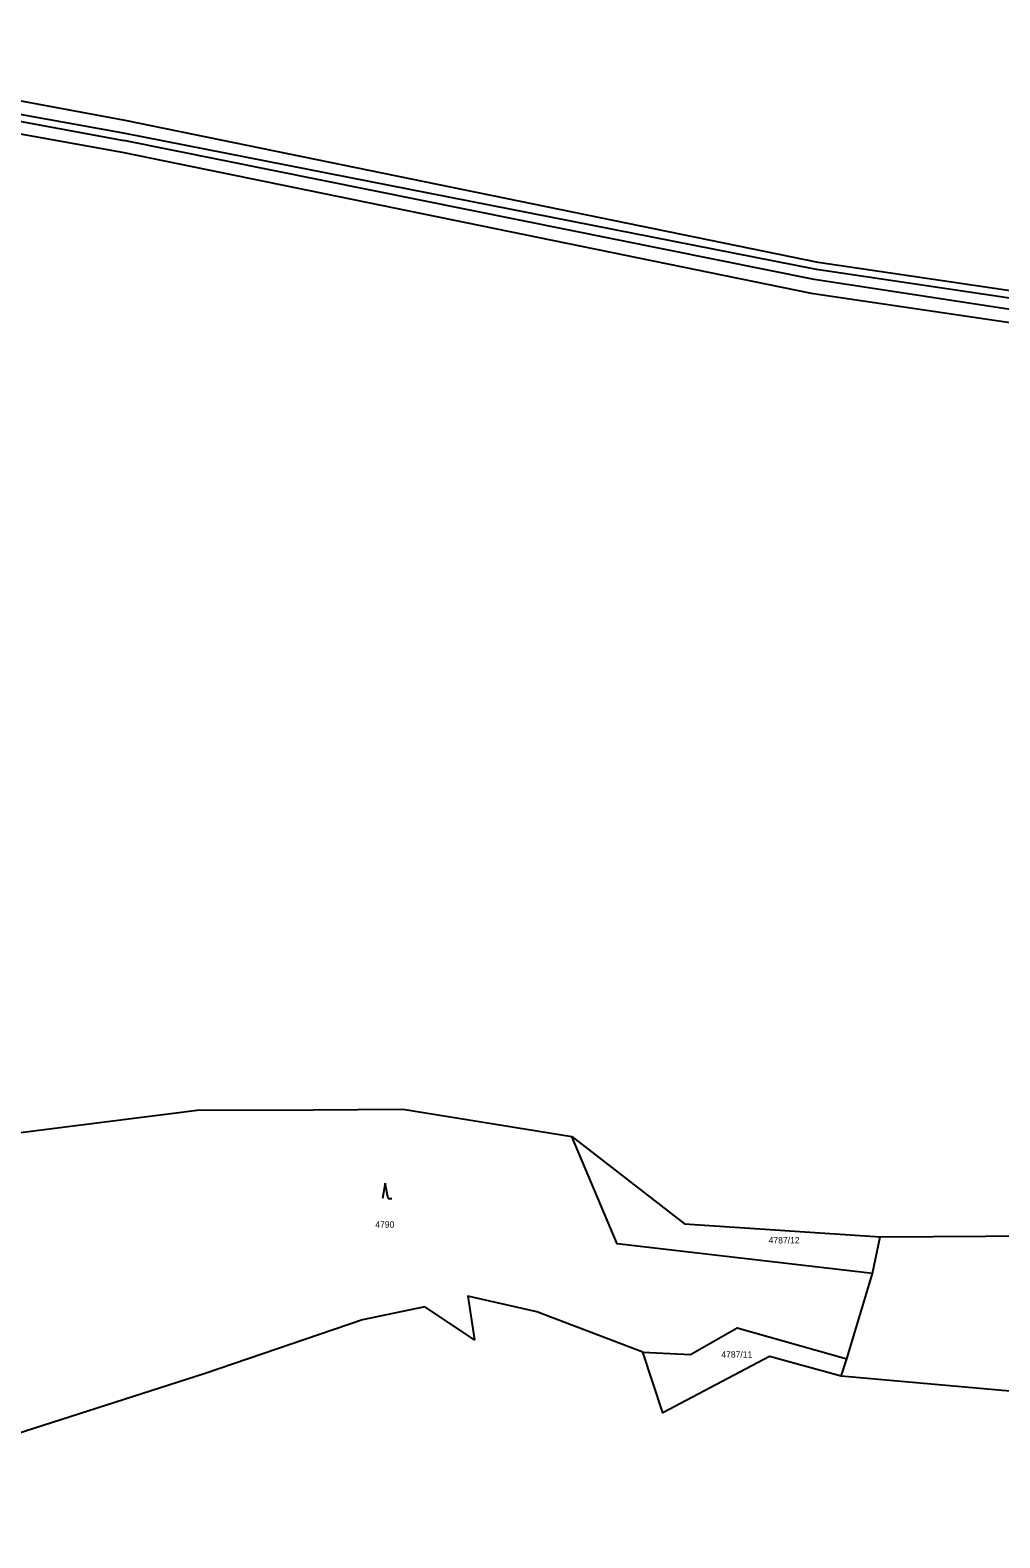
# Model space of a CAD drawing. Extents: x -733394 to -722299, y -1082822 to -1075049.
# Drawn here: x -725790.8 to -725533.7, y -1079067.6 to -1078667.6 of the extents above; entities that cross this region are included whole.
import ezdxf

# ---------------------------------------------------------------- set-up
doc = ezdxf.new("R2010")
doc.units = 0
for name, color, linetype in [('Hranice parcel', 7, 'Continuous'), ('Parcelní čísla', 7, 'Continuous'), ('Vnitřní kresba', 7, 'Continuous'), ('Značky kultur', 7, 'Continuous')]:
    doc.layers.add(name, color=color, linetype=linetype)

msp = doc.modelspace()

# ---------------------------------------------------------------- linework, layer by layer
at = {"layer": 'Hranice parcel'}
for p, q in [((-725765.62, -1078691.58), (-725806.82, -1078683.88)), ((-725808.54, -1078692.42), (-725766.46, -1078699.94)), ((-725567.42, -1078997.44), (-725565.39, -1078987.7)), ((-725574.19, -1079020.05), (-725567.42, -1078997.44)), ((-725628.34, -1079018.32), (-725656.44, -1079007.63)), ((-725575.7, -1079024.72), (-725574.19, -1079020.05))]:
    msp.add_line(p, q, dxfattribs=at)
for points in [[(-725410.37, -1078754.51), (-725581.8, -1078729.2), (-725765.62, -1078691.58)], [(-725766.46, -1078699.94), (-725583.72, -1078737.37), (-725411.62, -1078762.72), (-725287.37, -1078783.16), (-725260.6, -1078785.99)], [(-725809.59, -1078962.08), (-725746.56, -1078954.07), (-725715.78, -1078954.03), (-725692, -1078953.84), (-725647.2, -1078961.11)], [(-725647.2, -1078961.11), (-725617.25, -1078984.24), (-725565.39, -1078987.7)], [(-725567.42, -1078997.44), (-725635.18, -1078989.59), (-725647.2, -1078961.11)], [(-725565.39, -1078987.7), (-725453.19, -1078987.02), (-725381.54, -1079003.69), (-725380.74, -1079044.75), (-725461.43, -1079034.88), (-725575.7, -1079024.72)], [(-725656.44, -1079007.63), (-725674.77, -1079003.48), (-725672.96, -1079015), (-725686.15, -1079006.31), (-725702.69, -1079009.72), (-725744.45, -1079023.93), (-725804.25, -1079043.17), (-725807.36, -1079067.57)], [(-725628.34, -1079018.32), (-725615.71, -1079018.91), (-725603.34, -1079011.86), (-725574.19, -1079020.05)], [(-725575.7, -1079024.72), (-725594.74, -1079019.42), (-725623.03, -1079034.38), (-725628.34, -1079018.32)]]:
    msp.add_lwpolyline(points, dxfattribs=at)
at = {"layer": 'Vnitřní kresba'}
for p, q in [((-725766.13, -1078694.94), (-725915.88, -1078667.58)), ((-725915.96, -1078669.07), (-725766, -1078696.88)), ((-725582.24, -1078731.05), (-725766.13, -1078694.94)), ((-725582.88, -1078733.77), (-725766, -1078696.88)), ((-725410.41, -1078756.64), (-725582.24, -1078731.05)), ((-725411.1, -1078760.07), (-725582.88, -1078733.77))]:
    msp.add_line(p, q, dxfattribs=at)
at = {"layer": 'Značky kultur'}
for p, q in [((-725696.68, -1078973.5), (-725697.43, -1078977.5)), ((-725695.93, -1078977.5), (-725696.68, -1078973.5)), ((-725695.93, -1078977.5), (-725694.93, -1078977.5))]:
    msp.add_line(p, q, dxfattribs=at)

# ---------------------------------------------------------------- texts
at = {"layer": 'Parcelní čísla'}
for s, p in [('4790', (-725699.3, -1078985.29)), ('4787/12', (-725594.98, -1078989.47)), ('4787/11', (-725607.52, -1079019.76))]:
    msp.add_text(s, height=1.7, dxfattribs=at).set_placement(p)

doc.saveas('drawing.dxf')
